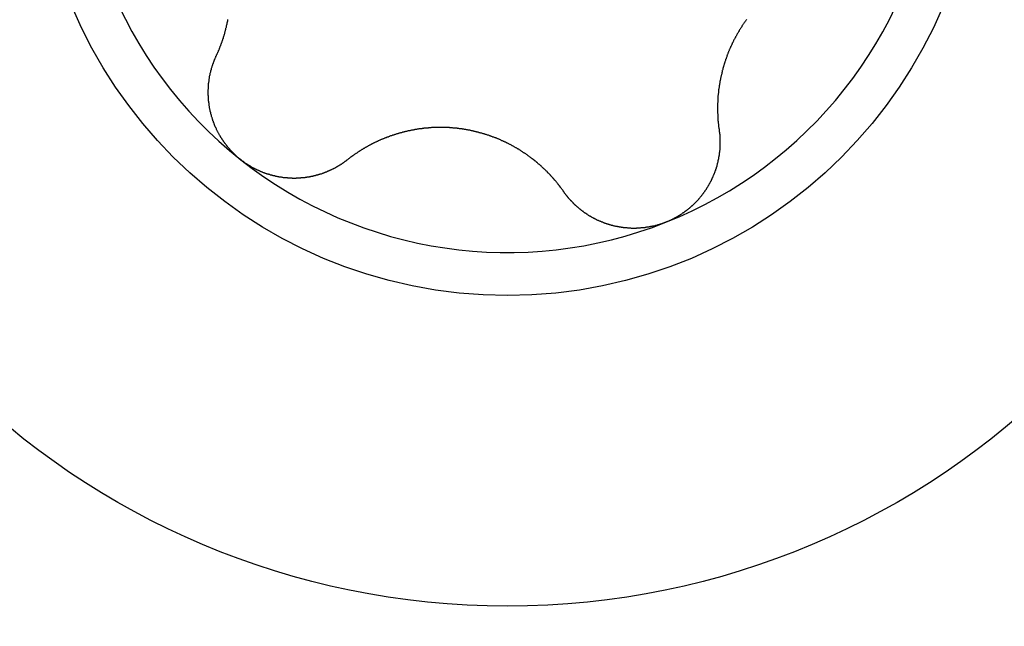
# Model space of a CAD drawing. Extents: x 1107 to 4046, y 937 to 3355.
# Tile 835 of 861: x 3015.56 to 3020.09, y 2394.52 to 2397.31. Entities that reach past the tile are written whole.
import ezdxf

# ---------------------------------------------------------------- set-up
doc = ezdxf.new("R2010")
doc.units = 0
doc.layers.add('KF_VIDA_L___C_LEFT', color=7, linetype='CONTINUOUS')

# ---------------------------------------------------------------- blocks, each defined once
blk = doc.blocks.new('KF_VIDA_L___C_LEFT')
at = {"layer": 'KF_VIDA_L___C_LEFT'}
for points in [[(127.161, 707.928, 0), (127.162, 707.931, 0), (127.163, 707.933, 0), (127.164, 707.935, 0), (127.165, 707.937, 0), (127.166, 707.939, 0), (127.167, 707.942, 0), (127.168, 707.944, 0), (127.169, 707.946, 0), (127.17, 707.948, 0), (127.171, 707.95, 0), (127.172, 707.953, 0), (127.173, 707.955, 0), (127.174, 707.957, 0), (127.175, 707.959, 0), (127.176, 707.962, 0), (127.177, 707.964, 0), (127.178, 707.966, 0), (127.178, 707.968, 0), (127.179, 707.97, 0), (127.18, 707.973, 0), (127.181, 707.975, 0), (127.182, 707.977, 0), (127.183, 707.979, 0), (127.184, 707.982, 0), (127.184, 707.984, 0), (127.185, 707.986, 0), (127.186, 707.989, 0), (127.187, 707.991, 0), (127.188, 707.993, 0), (127.188, 707.995, 0), (127.189, 707.998, 0), (127.19, 708, 0), (127.191, 708.002, 0), (127.191, 708.004, 0), (127.192, 708.007, 0), (127.193, 708.009, 0), (127.194, 708.011, 0), (127.194, 708.013, 0), (127.195, 708.016, 0), (127.196, 708.018, 0), (127.196, 708.02, 0), (127.197, 708.023, 0), (127.198, 708.025, 0), (127.199, 708.027, 0), (127.199, 708.029, 0), (127.2, 708.032, 0), (127.2, 708.034, 0), (127.201, 708.036, 0), (127.202, 708.039, 0), (127.202, 708.041, 0), (127.203, 708.043, 0), (127.204, 708.045, 0), (127.204, 708.048, 0), (127.205, 708.05, 0), (127.205, 708.052, 0), (127.206, 708.055, 0), (127.206, 708.057, 0), (127.207, 708.059, 0), (127.208, 708.061, 0), (127.208, 708.064, 0), (127.209, 708.066, 0), (127.209, 708.068, 0), (127.21, 708.071, 0), (127.21, 708.073, 0), (127.211, 708.075, 0), (127.211, 708.077, 0), (127.212, 708.08, 0), (127.212, 708.082, 0), (127.213, 708.084, 0), (127.213, 708.087, 0), (127.214, 708.089, 0), (127.214, 708.091, 0), (127.214, 708.094, 0), (127.215, 708.096, 0)], [(129.599, 708.096, 0), (129.598, 708.093, 0), (129.596, 708.091, 0), (129.595, 708.089, 0), (129.593, 708.087, 0), (129.592, 708.085, 0), (129.59, 708.083, 0), (129.589, 708.081, 0), (129.587, 708.079, 0), (129.586, 708.076, 0), (129.584, 708.074, 0), (129.583, 708.072, 0), (129.581, 708.07, 0), (129.58, 708.068, 0), (129.578, 708.066, 0), (129.577, 708.063, 0), (129.576, 708.061, 0), (129.574, 708.059, 0), (129.573, 708.057, 0), (129.571, 708.054, 0), (129.57, 708.052, 0), (129.569, 708.05, 0), (129.567, 708.048, 0), (129.566, 708.045, 0), (129.565, 708.043, 0), (129.563, 708.041, 0), (129.562, 708.039, 0), (129.561, 708.036, 0), (129.559, 708.034, 0), (129.558, 708.032, 0), (129.557, 708.03, 0), (129.555, 708.027, 0), (129.554, 708.025, 0), (129.553, 708.023, 0), (129.551, 708.02, 0), (129.55, 708.018, 0), (129.549, 708.016, 0), (129.548, 708.013, 0), (129.546, 708.011, 0), (129.545, 708.009, 0), (129.544, 708.006, 0), (129.543, 708.004, 0), (129.541, 708.002, 0), (129.54, 707.999, 0), (129.539, 707.997, 0), (129.538, 707.994, 0), (129.537, 707.992, 0), (129.536, 707.99, 0), (129.534, 707.987, 0), (129.533, 707.985, 0), (129.532, 707.982, 0), (129.531, 707.98, 0), (129.53, 707.978, 0), (129.529, 707.975, 0), (129.528, 707.973, 0), (129.526, 707.97, 0), (129.525, 707.968, 0), (129.524, 707.966, 0), (129.523, 707.963, 0), (129.522, 707.961, 0), (129.521, 707.958, 0), (129.52, 707.956, 0), (129.519, 707.953, 0), (129.518, 707.951, 0), (129.517, 707.949, 0), (129.516, 707.946, 0), (129.515, 707.944, 0), (129.514, 707.941, 0), (129.513, 707.939, 0), (129.512, 707.936, 0), (129.511, 707.934, 0), (129.51, 707.931, 0), (129.509, 707.929, 0), (129.509, 707.926, 0), (129.508, 707.924, 0), (129.507, 707.921, 0), (129.506, 707.919, 0), (129.505, 707.916, 0), (129.504, 707.914, 0), (129.503, 707.912, 0), (129.502, 707.909, 0), (129.502, 707.907, 0), (129.501, 707.904, 0), (129.5, 707.902, 0), (129.499, 707.899, 0), (129.498, 707.897, 0), (129.498, 707.894, 0), (129.497, 707.892, 0), (129.496, 707.889, 0), (129.495, 707.887, 0), (129.495, 707.884, 0), (129.494, 707.882, 0), (129.493, 707.879, 0), (129.492, 707.877, 0), (129.492, 707.874, 0), (129.491, 707.872, 0), (129.49, 707.869, 0), (129.49, 707.867, 0), (129.489, 707.864, 0), (129.488, 707.862, 0), (129.488, 707.859, 0), (129.487, 707.857, 0), (129.487, 707.854, 0), (129.486, 707.852, 0), (129.485, 707.849, 0), (129.485, 707.847, 0), (129.484, 707.844, 0), (129.484, 707.842, 0), (129.483, 707.839, 0), (129.482, 707.837, 0), (129.482, 707.835, 0), (129.481, 707.832, 0), (129.481, 707.83, 0), (129.48, 707.827, 0), (129.48, 707.825, 0), (129.479, 707.822, 0), (129.479, 707.82, 0), (129.478, 707.817, 0), (129.478, 707.815, 0), (129.477, 707.812, 0), (129.477, 707.81, 0), (129.477, 707.807, 0), (129.476, 707.805, 0), (129.476, 707.803, 0), (129.475, 707.8, 0), (129.475, 707.798, 0), (129.475, 707.795, 0), (129.474, 707.793, 0), (129.474, 707.79, 0), (129.473, 707.788, 0), (129.473, 707.786, 0), (129.473, 707.783, 0), (129.472, 707.781, 0), (129.472, 707.778, 0), (129.472, 707.776, 0), (129.471, 707.774, 0), (129.471, 707.771, 0), (129.471, 707.769, 0), (129.471, 707.766, 0), (129.47, 707.764, 0), (129.47, 707.762, 0), (129.47, 707.759, 0), (129.47, 707.757, 0), (129.469, 707.755, 0), (129.469, 707.752, 0), (129.469, 707.75, 0), (129.469, 707.748, 0), (129.468, 707.745, 0), (129.468, 707.743, 0), (129.468, 707.741, 0), (129.468, 707.738, 0), (129.468, 707.736, 0), (129.468, 707.734, 0), (129.467, 707.731, 0), (129.467, 707.729, 0), (129.467, 707.727, 0), (129.467, 707.724, 0), (129.467, 707.722, 0), (129.467, 707.72, 0), (129.467, 707.717, 0), (129.467, 707.715, 0), (129.466, 707.712, 0), (129.466, 707.71, 0), (129.466, 707.708, 0), (129.466, 707.705, 0), (129.466, 707.703, 0), (129.466, 707.701, 0), (129.466, 707.698, 0), (129.466, 707.696, 0), (129.466, 707.693, 0), (129.466, 707.691, 0), (129.466, 707.689, 0), (129.466, 707.686, 0), (129.466, 707.684, 0), (129.466, 707.682, 0), (129.466, 707.679, 0), (129.466, 707.677, 0), (129.466, 707.674, 0), (129.466, 707.672, 0), (129.466, 707.67, 0), (129.466, 707.667, 0), (129.466, 707.665, 0), (129.467, 707.662, 0), (129.467, 707.66, 0), (129.467, 707.658, 0), (129.467, 707.655, 0), (129.467, 707.653, 0), (129.467, 707.65, 0), (129.467, 707.648, 0), (129.467, 707.646, 0), (129.468, 707.643, 0), (129.468, 707.641, 0), (129.468, 707.638, 0), (129.468, 707.636, 0), (129.468, 707.634, 0), (129.468, 707.631, 0), (129.469, 707.629, 0), (129.469, 707.626, 0), (129.469, 707.624, 0), (129.469, 707.622, 0), (129.469, 707.619, 0), (129.47, 707.617, 0), (129.47, 707.615, 0), (129.47, 707.612, 0), (129.47, 707.61, 0), (129.471, 707.607, 0), (129.471, 707.605, 0), (129.471, 707.603, 0), (129.472, 707.6, 0), (129.472, 707.598, 0), (129.472, 707.595, 0), (129.473, 707.593, 0), (129.473, 707.591, 0), (129.473, 707.588, 0)], [(127.274, 707.452, 0), (127.272, 707.453, 0), (127.271, 707.454, 0), (127.269, 707.456, 0), (127.267, 707.457, 0), (127.266, 707.458, 0), (127.264, 707.46, 0), (127.263, 707.461, 0), (127.261, 707.462, 0), (127.259, 707.464, 0), (127.258, 707.465, 0), (127.256, 707.467, 0), (127.255, 707.468, 0), (127.253, 707.469, 0), (127.251, 707.471, 0), (127.25, 707.472, 0), (127.248, 707.474, 0), (127.247, 707.475, 0), (127.245, 707.477, 0), (127.244, 707.478, 0), (127.242, 707.48, 0), (127.241, 707.481, 0), (127.239, 707.483, 0), (127.238, 707.484, 0), (127.236, 707.486, 0), (127.235, 707.487, 0), (127.233, 707.489, 0), (127.232, 707.491, 0), (127.23, 707.492, 0), (127.229, 707.494, 0), (127.227, 707.495, 0), (127.226, 707.497, 0), (127.224, 707.498, 0), (127.223, 707.5, 0), (127.222, 707.502, 0), (127.22, 707.503, 0), (127.219, 707.505, 0), (127.217, 707.507, 0), (127.216, 707.508, 0), (127.215, 707.51, 0), (127.213, 707.512, 0), (127.212, 707.513, 0), (127.211, 707.515, 0), (127.209, 707.517, 0), (127.208, 707.518, 0), (127.207, 707.52, 0), (127.205, 707.522, 0), (127.204, 707.524, 0), (127.203, 707.525, 0), (127.201, 707.527, 0), (127.2, 707.529, 0), (127.199, 707.53, 0), (127.198, 707.532, 0), (127.196, 707.534, 0), (127.195, 707.536, 0), (127.194, 707.538, 0), (127.193, 707.539, 0), (127.191, 707.541, 0), (127.19, 707.543, 0), (127.189, 707.545, 0), (127.188, 707.547, 0), (127.187, 707.548, 0), (127.185, 707.55, 0), (127.184, 707.552, 0), (127.183, 707.554, 0), (127.182, 707.556, 0), (127.181, 707.558, 0), (127.18, 707.559, 0), (127.179, 707.561, 0), (127.178, 707.563, 0), (127.176, 707.565, 0), (127.175, 707.567, 0), (127.174, 707.569, 0), (127.173, 707.571, 0), (127.172, 707.573, 0), (127.171, 707.574, 0), (127.17, 707.576, 0), (127.169, 707.578, 0), (127.168, 707.58, 0), (127.167, 707.582, 0), (127.166, 707.584, 0), (127.165, 707.586, 0), (127.164, 707.588, 0), (127.163, 707.59, 0), (127.162, 707.592, 0), (127.162, 707.594, 0), (127.161, 707.596, 0), (127.16, 707.598, 0), (127.159, 707.6, 0), (127.158, 707.602, 0), (127.157, 707.603, 0), (127.156, 707.605, 0), (127.155, 707.607, 0), (127.155, 707.609, 0), (127.154, 707.611, 0), (127.153, 707.613, 0), (127.152, 707.615, 0), (127.151, 707.617, 0), (127.151, 707.619, 0), (127.15, 707.621, 0), (127.149, 707.623, 0), (127.148, 707.625, 0), (127.148, 707.627, 0), (127.147, 707.629, 0), (127.146, 707.631, 0), (127.146, 707.633, 0), (127.145, 707.635, 0), (127.144, 707.637, 0), (127.144, 707.639, 0), (127.143, 707.642, 0), (127.142, 707.644, 0), (127.142, 707.646, 0), (127.141, 707.648, 0), (127.14, 707.65, 0), (127.14, 707.652, 0), (127.139, 707.654, 0), (127.139, 707.656, 0), (127.138, 707.658, 0), (127.138, 707.66, 0), (127.137, 707.662, 0), (127.137, 707.664, 0), (127.136, 707.666, 0), (127.136, 707.668, 0), (127.135, 707.67, 0), (127.135, 707.672, 0), (127.134, 707.674, 0), (127.134, 707.676, 0), (127.133, 707.678, 0), (127.133, 707.68, 0), (127.132, 707.682, 0), (127.132, 707.684, 0), (127.132, 707.686, 0), (127.131, 707.688, 0), (127.131, 707.691, 0), (127.13, 707.693, 0), (127.13, 707.695, 0), (127.13, 707.697, 0), (127.129, 707.699, 0), (127.129, 707.701, 0), (127.129, 707.703, 0), (127.128, 707.705, 0), (127.128, 707.707, 0), (127.128, 707.709, 0), (127.128, 707.711, 0), (127.127, 707.713, 0), (127.127, 707.715, 0), (127.127, 707.717, 0), (127.127, 707.719, 0), (127.126, 707.721, 0), (127.126, 707.723, 0), (127.126, 707.725, 0), (127.126, 707.727, 0), (127.126, 707.729, 0), (127.125, 707.731, 0), (127.125, 707.733, 0), (127.125, 707.735, 0), (127.125, 707.737, 0), (127.125, 707.739, 0), (127.125, 707.741, 0), (127.125, 707.743, 0), (127.125, 707.745, 0), (127.124, 707.747, 0), (127.124, 707.749, 0), (127.124, 707.751, 0), (127.124, 707.753, 0), (127.124, 707.755, 0), (127.124, 707.757, 0), (127.124, 707.759, 0), (127.124, 707.761, 0), (127.124, 707.763, 0), (127.124, 707.765, 0), (127.124, 707.767, 0), (127.124, 707.769, 0), (127.124, 707.771, 0), (127.124, 707.773, 0), (127.124, 707.775, 0), (127.125, 707.777, 0), (127.125, 707.779, 0), (127.125, 707.781, 0), (127.125, 707.783, 0), (127.125, 707.785, 0), (127.125, 707.787, 0), (127.125, 707.789, 0), (127.125, 707.791, 0), (127.126, 707.793, 0), (127.126, 707.795, 0), (127.126, 707.797, 0), (127.126, 707.799, 0), (127.126, 707.801, 0), (127.126, 707.803, 0), (127.127, 707.805, 0), (127.127, 707.807, 0), (127.127, 707.809, 0), (127.127, 707.81, 0), (127.128, 707.812, 0), (127.128, 707.814, 0), (127.128, 707.816, 0), (127.128, 707.818, 0), (127.129, 707.82, 0), (127.129, 707.822, 0), (127.129, 707.824, 0), (127.13, 707.826, 0), (127.13, 707.828, 0), (127.13, 707.83, 0), (127.131, 707.832, 0), (127.131, 707.834, 0), (127.131, 707.836, 0), (127.132, 707.838, 0), (127.132, 707.84, 0), (127.133, 707.842, 0), (127.133, 707.844, 0), (127.133, 707.846, 0), (127.134, 707.848, 0), (127.134, 707.85, 0), (127.135, 707.852, 0), (127.135, 707.853, 0), (127.136, 707.855, 0), (127.136, 707.857, 0), (127.137, 707.859, 0), (127.137, 707.861, 0), (127.138, 707.863, 0), (127.138, 707.865, 0), (127.139, 707.867, 0), (127.139, 707.869, 0), (127.14, 707.871, 0), (127.14, 707.873, 0), (127.141, 707.875, 0), (127.141, 707.876, 0), (127.142, 707.878, 0), (127.143, 707.88, 0), (127.143, 707.882, 0), (127.144, 707.884, 0), (127.144, 707.886, 0), (127.145, 707.888, 0), (127.146, 707.89, 0), (127.146, 707.892, 0), (127.147, 707.894, 0), (127.148, 707.895, 0), (127.148, 707.897, 0), (127.149, 707.899, 0), (127.15, 707.901, 0), (127.15, 707.903, 0), (127.151, 707.905, 0), (127.152, 707.907, 0), (127.153, 707.908, 0), (127.153, 707.91, 0), (127.154, 707.912, 0), (127.155, 707.914, 0), (127.156, 707.916, 0), (127.156, 707.918, 0), (127.157, 707.919, 0), (127.158, 707.921, 0), (127.159, 707.923, 0), (127.16, 707.925, 0), (127.16, 707.927, 0), (127.161, 707.928, 0)], [(128.759, 707.305, 0), (128.757, 707.307, 0), (128.756, 707.309, 0), (128.755, 707.311, 0), (128.753, 707.313, 0), (128.752, 707.315, 0), (128.75, 707.317, 0), (128.749, 707.319, 0), (128.747, 707.321, 0), (128.746, 707.322, 0), (128.745, 707.324, 0), (128.743, 707.326, 0), (128.742, 707.328, 0), (128.74, 707.33, 0), (128.739, 707.332, 0), (128.737, 707.334, 0), (128.736, 707.336, 0), (128.734, 707.338, 0), (128.733, 707.34, 0), (128.731, 707.341, 0), (128.73, 707.343, 0), (128.728, 707.345, 0), (128.727, 707.347, 0), (128.725, 707.349, 0), (128.724, 707.351, 0), (128.722, 707.353, 0), (128.721, 707.354, 0), (128.719, 707.356, 0), (128.717, 707.358, 0), (128.716, 707.36, 0), (128.714, 707.362, 0), (128.713, 707.364, 0), (128.711, 707.365, 0), (128.71, 707.367, 0), (128.708, 707.369, 0), (128.706, 707.371, 0), (128.705, 707.372, 0), (128.703, 707.374, 0), (128.702, 707.376, 0), (128.7, 707.378, 0), (128.698, 707.38, 0), (128.697, 707.381, 0), (128.695, 707.383, 0), (128.693, 707.385, 0), (128.692, 707.386, 0), (128.69, 707.388, 0), (128.688, 707.39, 0), (128.687, 707.392, 0), (128.685, 707.393, 0), (128.684, 707.395, 0), (128.682, 707.397, 0), (128.68, 707.398, 0), (128.678, 707.4, 0), (128.677, 707.402, 0), (128.675, 707.403, 0), (128.673, 707.405, 0), (128.672, 707.407, 0), (128.67, 707.408, 0), (128.668, 707.41, 0), (128.667, 707.411, 0), (128.665, 707.413, 0), (128.663, 707.415, 0), (128.661, 707.416, 0), (128.66, 707.418, 0), (128.658, 707.419, 0), (128.656, 707.421, 0), (128.655, 707.423, 0), (128.653, 707.424, 0), (128.651, 707.426, 0), (128.649, 707.427, 0), (128.648, 707.429, 0), (128.646, 707.43, 0), (128.644, 707.432, 0), (128.642, 707.433, 0), (128.64, 707.435, 0), (128.639, 707.437, 0), (128.637, 707.438, 0), (128.635, 707.44, 0), (128.633, 707.441, 0), (128.631, 707.443, 0), (128.629, 707.444, 0), (128.627, 707.446, 0), (128.625, 707.447, 0), (128.624, 707.449, 0), (128.622, 707.45, 0), (128.62, 707.452, 0), (128.618, 707.453, 0), (128.616, 707.455, 0), (128.614, 707.456, 0), (128.612, 707.458, 0), (128.61, 707.459, 0), (128.608, 707.461, 0), (128.606, 707.462, 0), (128.604, 707.464, 0), (128.602, 707.465, 0), (128.6, 707.467, 0), (128.598, 707.468, 0), (128.596, 707.47, 0), (128.594, 707.471, 0), (128.592, 707.473, 0), (128.59, 707.474, 0), (128.588, 707.475, 0), (128.586, 707.477, 0), (128.584, 707.478, 0), (128.582, 707.48, 0), (128.579, 707.481, 0), (128.577, 707.483, 0), (128.575, 707.484, 0), (128.573, 707.485, 0), (128.571, 707.487, 0), (128.569, 707.488, 0), (128.567, 707.49, 0), (128.565, 707.491, 0), (128.562, 707.492, 0), (128.56, 707.494, 0), (128.558, 707.495, 0), (128.556, 707.496, 0), (128.554, 707.498, 0), (128.551, 707.499, 0), (128.549, 707.501, 0), (128.547, 707.502, 0), (128.545, 707.503, 0), (128.543, 707.505, 0), (128.54, 707.506, 0), (128.538, 707.507, 0), (128.536, 707.508, 0), (128.534, 707.51, 0), (128.531, 707.511, 0), (128.529, 707.512, 0), (128.527, 707.514, 0), (128.524, 707.515, 0), (128.522, 707.516, 0), (128.52, 707.517, 0), (128.518, 707.519, 0), (128.515, 707.52, 0), (128.513, 707.521, 0), (128.511, 707.522, 0), (128.508, 707.523, 0), (128.506, 707.525, 0), (128.504, 707.526, 0), (128.501, 707.527, 0), (128.499, 707.528, 0), (128.497, 707.529, 0), (128.494, 707.53, 0), (128.492, 707.532, 0), (128.489, 707.533, 0), (128.487, 707.534, 0), (128.485, 707.535, 0), (128.482, 707.536, 0), (128.48, 707.537, 0), (128.477, 707.538, 0), (128.475, 707.539, 0), (128.473, 707.54, 0), (128.47, 707.542, 0), (128.468, 707.543, 0), (128.465, 707.544, 0), (128.463, 707.545, 0), (128.46, 707.546, 0), (128.458, 707.547, 0), (128.456, 707.548, 0), (128.453, 707.549, 0), (128.451, 707.55, 0), (128.448, 707.551, 0), (128.446, 707.552, 0), (128.443, 707.553, 0), (128.441, 707.554, 0), (128.438, 707.555, 0), (128.436, 707.556, 0), (128.433, 707.556, 0), (128.431, 707.557, 0), (128.428, 707.558, 0), (128.426, 707.559, 0), (128.423, 707.56, 0), (128.421, 707.561, 0), (128.418, 707.562, 0), (128.416, 707.563, 0), (128.413, 707.564, 0), (128.411, 707.564, 0), (128.408, 707.565, 0), (128.406, 707.566, 0), (128.403, 707.567, 0), (128.401, 707.568, 0), (128.398, 707.568, 0), (128.396, 707.569, 0), (128.393, 707.57, 0), (128.391, 707.571, 0), (128.388, 707.571, 0), (128.385, 707.572, 0), (128.383, 707.573, 0), (128.38, 707.574, 0), (128.378, 707.574, 0), (128.375, 707.575, 0), (128.373, 707.576, 0), (128.37, 707.576, 0), (128.368, 707.577, 0), (128.365, 707.578, 0), (128.363, 707.578, 0), (128.36, 707.579, 0), (128.358, 707.58, 0), (128.355, 707.58, 0), (128.352, 707.581, 0), (128.35, 707.582, 0), (128.347, 707.582, 0), (128.345, 707.583, 0), (128.342, 707.583, 0), (128.34, 707.584, 0), (128.337, 707.584, 0), (128.335, 707.585, 0), (128.332, 707.586, 0), (128.33, 707.586, 0), (128.327, 707.587, 0), (128.324, 707.587, 0), (128.322, 707.588, 0), (128.319, 707.588, 0), (128.317, 707.589, 0), (128.314, 707.589, 0), (128.312, 707.589, 0), (128.309, 707.59, 0), (128.307, 707.59, 0), (128.304, 707.591, 0), (128.302, 707.591, 0), (128.299, 707.592, 0), (128.297, 707.592, 0), (128.294, 707.592, 0), (128.292, 707.593, 0), (128.289, 707.593, 0), (128.287, 707.593, 0), (128.284, 707.594, 0), (128.282, 707.594, 0), (128.279, 707.594, 0), (128.276, 707.595, 0), (128.274, 707.595, 0), (128.271, 707.595, 0), (128.269, 707.596, 0), (128.266, 707.596, 0), (128.264, 707.596, 0), (128.261, 707.596, 0), (128.259, 707.597, 0), (128.256, 707.597, 0), (128.253, 707.597, 0), (128.251, 707.597, 0), (128.248, 707.598, 0), (128.246, 707.598, 0), (128.243, 707.598, 0), (128.24, 707.598, 0), (128.238, 707.598, 0), (128.235, 707.598, 0), (128.233, 707.599, 0), (128.23, 707.599, 0), (128.227, 707.599, 0), (128.225, 707.599, 0), (128.222, 707.599, 0), (128.219, 707.599, 0), (128.217, 707.599, 0), (128.214, 707.599, 0), (128.212, 707.6, 0), (128.209, 707.6, 0), (128.206, 707.6, 0), (128.204, 707.6, 0), (128.201, 707.6, 0), (128.198, 707.6, 0), (128.196, 707.6, 0), (128.193, 707.6, 0), (128.19, 707.6, 0), (128.188, 707.6, 0), (128.185, 707.6, 0), (128.183, 707.6, 0), (128.18, 707.6, 0), (128.177, 707.6, 0), (128.175, 707.6, 0), (128.172, 707.599, 0), (128.169, 707.599, 0), (128.167, 707.599, 0), (128.164, 707.599, 0), (128.161, 707.599, 0), (128.159, 707.599, 0), (128.156, 707.599, 0), (128.153, 707.599, 0), (128.151, 707.599, 0), (128.148, 707.598, 0), (128.145, 707.598, 0), (128.143, 707.598, 0), (128.14, 707.598, 0), (128.137, 707.598, 0), (128.135, 707.597, 0), (128.132, 707.597, 0), (128.13, 707.597, 0), (128.127, 707.597, 0), (128.124, 707.597, 0), (128.122, 707.596, 0), (128.119, 707.596, 0), (128.116, 707.596, 0), (128.114, 707.595, 0), (128.111, 707.595, 0), (128.108, 707.595, 0), (128.106, 707.594, 0), (128.103, 707.594, 0), (128.101, 707.594, 0), (128.098, 707.593, 0), (128.095, 707.593, 0), (128.093, 707.593, 0), (128.09, 707.592, 0), (128.087, 707.592, 0), (128.085, 707.592, 0), (128.082, 707.591, 0), (128.08, 707.591, 0), (128.077, 707.59, 0), (128.074, 707.59, 0), (128.072, 707.589, 0), (128.069, 707.589, 0), (128.067, 707.588, 0), (128.064, 707.588, 0), (128.062, 707.587, 0), (128.059, 707.587, 0), (128.056, 707.586, 0), (128.054, 707.586, 0), (128.051, 707.585, 0), (128.049, 707.585, 0), (128.046, 707.584, 0), (128.044, 707.584, 0), (128.041, 707.583, 0), (128.039, 707.583, 0), (128.036, 707.582, 0), (128.034, 707.581, 0), (128.031, 707.581, 0), (128.028, 707.58, 0), (128.026, 707.58, 0), (128.023, 707.579, 0), (128.021, 707.578, 0), (128.018, 707.578, 0), (128.016, 707.577, 0), (128.013, 707.576, 0), (128.011, 707.576, 0), (128.009, 707.575, 0), (128.006, 707.574, 0), (128.004, 707.574, 0), (128.001, 707.573, 0), (127.999, 707.572, 0), (127.996, 707.571, 0), (127.994, 707.571, 0), (127.991, 707.57, 0), (127.989, 707.569, 0), (127.986, 707.568, 0), (127.984, 707.568, 0), (127.982, 707.567, 0), (127.979, 707.566, 0), (127.977, 707.565, 0), (127.974, 707.565, 0), (127.972, 707.564, 0), (127.97, 707.563, 0), (127.967, 707.562, 0), (127.965, 707.561, 0), (127.963, 707.561, 0), (127.96, 707.56, 0), (127.958, 707.559, 0), (127.956, 707.558, 0), (127.953, 707.557, 0), (127.951, 707.556, 0), (127.949, 707.555, 0), (127.946, 707.555, 0), (127.944, 707.554, 0), (127.942, 707.553, 0), (127.939, 707.552, 0), (127.937, 707.551, 0), (127.935, 707.55, 0), (127.933, 707.549, 0), (127.93, 707.548, 0), (127.928, 707.547, 0), (127.926, 707.546, 0), (127.924, 707.546, 0), (127.921, 707.545, 0), (127.919, 707.544, 0), (127.917, 707.543, 0), (127.915, 707.542, 0), (127.913, 707.541, 0), (127.91, 707.54, 0), (127.908, 707.539, 0), (127.906, 707.538, 0), (127.904, 707.537, 0), (127.902, 707.536, 0), (127.9, 707.535, 0), (127.898, 707.534, 0), (127.895, 707.533, 0), (127.893, 707.532, 0), (127.891, 707.531, 0), (127.889, 707.53, 0), (127.887, 707.529, 0), (127.885, 707.528, 0), (127.883, 707.527, 0), (127.881, 707.526, 0), (127.879, 707.525, 0), (127.877, 707.524, 0), (127.874, 707.522, 0), (127.872, 707.521, 0), (127.87, 707.52, 0), (127.868, 707.519, 0), (127.866, 707.518, 0), (127.864, 707.517, 0), (127.862, 707.516, 0), (127.86, 707.515, 0), (127.858, 707.514, 0), (127.856, 707.512, 0), (127.854, 707.511, 0), (127.852, 707.51, 0), (127.849, 707.509, 0), (127.847, 707.508, 0), (127.845, 707.507, 0), (127.843, 707.505, 0), (127.841, 707.504, 0), (127.839, 707.503, 0), (127.837, 707.502, 0), (127.835, 707.5, 0), (127.833, 707.499, 0), (127.831, 707.498, 0), (127.829, 707.497, 0), (127.827, 707.495, 0), (127.825, 707.494, 0), (127.823, 707.493, 0), (127.821, 707.492, 0), (127.819, 707.49, 0), (127.817, 707.489, 0), (127.815, 707.488, 0), (127.813, 707.486, 0), (127.811, 707.485, 0), (127.809, 707.484, 0), (127.807, 707.482, 0), (127.805, 707.481, 0), (127.803, 707.48, 0), (127.801, 707.478, 0), (127.799, 707.477, 0), (127.797, 707.476, 0), (127.795, 707.474, 0), (127.793, 707.473, 0), (127.791, 707.471, 0), (127.789, 707.47, 0), (127.787, 707.469, 0), (127.785, 707.467, 0), (127.783, 707.466, 0), (127.781, 707.464, 0), (127.779, 707.463, 0), (127.777, 707.462, 0), (127.775, 707.46, 0), (127.774, 707.459, 0), (127.772, 707.457, 0), (127.77, 707.456, 0), (127.768, 707.454, 0), (127.766, 707.453, 0), (127.764, 707.451, 0)], [(129.473, 707.588, 0), (129.474, 707.586, 0), (129.474, 707.584, 0), (129.474, 707.582, 0), (129.474, 707.58, 0), (129.475, 707.578, 0), (129.475, 707.576, 0), (129.475, 707.574, 0), (129.475, 707.572, 0), (129.475, 707.57, 0), (129.476, 707.569, 0), (129.476, 707.567, 0), (129.476, 707.565, 0), (129.476, 707.563, 0), (129.476, 707.561, 0), (129.476, 707.559, 0), (129.477, 707.557, 0), (129.477, 707.555, 0), (129.477, 707.553, 0), (129.477, 707.551, 0), (129.477, 707.549, 0), (129.477, 707.547, 0), (129.477, 707.545, 0), (129.477, 707.543, 0), (129.477, 707.541, 0), (129.477, 707.539, 0), (129.477, 707.537, 0), (129.477, 707.535, 0), (129.477, 707.533, 0), (129.477, 707.531, 0), (129.477, 707.529, 0), (129.477, 707.527, 0), (129.477, 707.525, 0), (129.477, 707.523, 0), (129.477, 707.521, 0), (129.477, 707.519, 0), (129.477, 707.517, 0), (129.477, 707.515, 0), (129.477, 707.513, 0), (129.477, 707.511, 0), (129.477, 707.509, 0), (129.477, 707.507, 0), (129.476, 707.505, 0), (129.476, 707.503, 0), (129.476, 707.501, 0), (129.476, 707.499, 0), (129.476, 707.497, 0), (129.476, 707.495, 0), (129.475, 707.493, 0), (129.475, 707.491, 0), (129.475, 707.489, 0), (129.475, 707.487, 0), (129.475, 707.485, 0), (129.474, 707.483, 0), (129.474, 707.481, 0), (129.474, 707.479, 0), (129.474, 707.477, 0), (129.473, 707.475, 0), (129.473, 707.473, 0), (129.473, 707.471, 0), (129.472, 707.469, 0), (129.472, 707.467, 0), (129.472, 707.465, 0), (129.471, 707.464, 0), (129.471, 707.462, 0), (129.471, 707.46, 0), (129.47, 707.458, 0), (129.47, 707.456, 0), (129.47, 707.454, 0), (129.469, 707.452, 0), (129.469, 707.45, 0), (129.468, 707.448, 0), (129.468, 707.446, 0), (129.468, 707.444, 0), (129.467, 707.442, 0), (129.467, 707.44, 0), (129.466, 707.438, 0), (129.466, 707.436, 0), (129.465, 707.435, 0), (129.465, 707.433, 0), (129.464, 707.431, 0), (129.464, 707.429, 0), (129.463, 707.427, 0), (129.463, 707.425, 0), (129.462, 707.423, 0), (129.462, 707.421, 0), (129.461, 707.419, 0), (129.461, 707.417, 0), (129.46, 707.416, 0), (129.459, 707.414, 0), (129.459, 707.412, 0), (129.458, 707.41, 0), (129.458, 707.408, 0), (129.457, 707.406, 0), (129.456, 707.404, 0), (129.456, 707.402, 0), (129.455, 707.4, 0), (129.454, 707.399, 0), (129.454, 707.397, 0), (129.453, 707.395, 0), (129.452, 707.393, 0), (129.452, 707.391, 0), (129.451, 707.389, 0), (129.45, 707.387, 0), (129.449, 707.385, 0), (129.449, 707.383, 0), (129.448, 707.382, 0), (129.447, 707.38, 0), (129.446, 707.378, 0), (129.445, 707.376, 0), (129.445, 707.374, 0), (129.444, 707.372, 0), (129.443, 707.37, 0), (129.442, 707.368, 0), (129.441, 707.367, 0), (129.44, 707.365, 0), (129.44, 707.363, 0), (129.439, 707.361, 0), (129.438, 707.359, 0), (129.437, 707.357, 0), (129.436, 707.355, 0), (129.435, 707.353, 0), (129.434, 707.352, 0), (129.433, 707.35, 0), (129.432, 707.348, 0), (129.431, 707.346, 0), (129.43, 707.344, 0), (129.429, 707.342, 0), (129.428, 707.341, 0), (129.427, 707.339, 0), (129.426, 707.337, 0), (129.425, 707.335, 0), (129.424, 707.333, 0), (129.423, 707.331, 0), (129.422, 707.33, 0), (129.421, 707.328, 0), (129.42, 707.326, 0), (129.419, 707.324, 0), (129.418, 707.322, 0), (129.416, 707.321, 0), (129.415, 707.319, 0), (129.414, 707.317, 0), (129.413, 707.315, 0), (129.412, 707.313, 0), (129.411, 707.312, 0), (129.409, 707.31, 0), (129.408, 707.308, 0), (129.407, 707.306, 0), (129.406, 707.305, 0), (129.405, 707.303, 0), (129.403, 707.301, 0), (129.402, 707.299, 0), (129.401, 707.298, 0), (129.4, 707.296, 0), (129.398, 707.294, 0), (129.397, 707.293, 0), (129.396, 707.291, 0), (129.394, 707.289, 0), (129.393, 707.287, 0), (129.392, 707.286, 0), (129.391, 707.284, 0), (129.389, 707.282, 0), (129.388, 707.281, 0), (129.386, 707.279, 0), (129.385, 707.277, 0), (129.384, 707.276, 0), (129.382, 707.274, 0), (129.381, 707.273, 0), (129.379, 707.271, 0), (129.378, 707.269, 0), (129.377, 707.268, 0), (129.375, 707.266, 0), (129.374, 707.265, 0), (129.372, 707.263, 0), (129.371, 707.261, 0), (129.369, 707.26, 0), (129.368, 707.258, 0), (129.366, 707.257, 0), (129.365, 707.255, 0), (129.363, 707.254, 0), (129.362, 707.252, 0), (129.36, 707.251, 0), (129.359, 707.249, 0), (129.357, 707.248, 0), (129.356, 707.246, 0), (129.354, 707.245, 0), (129.352, 707.243, 0), (129.351, 707.242, 0), (129.349, 707.24, 0), (129.348, 707.239, 0), (129.346, 707.237, 0), (129.344, 707.236, 0), (129.343, 707.234, 0), (129.341, 707.233, 0), (129.34, 707.232, 0), (129.338, 707.23, 0), (129.336, 707.229, 0), (129.335, 707.227, 0), (129.333, 707.226, 0), (129.331, 707.225, 0), (129.33, 707.223, 0), (129.328, 707.222, 0), (129.326, 707.221, 0), (129.324, 707.219, 0), (129.323, 707.218, 0), (129.321, 707.217, 0), (129.319, 707.215, 0), (129.318, 707.214, 0), (129.316, 707.213, 0), (129.314, 707.212, 0), (129.312, 707.21, 0), (129.311, 707.209, 0), (129.309, 707.208, 0), (129.307, 707.207, 0), (129.305, 707.205, 0), (129.303, 707.204, 0), (129.302, 707.203, 0), (129.3, 707.202, 0), (129.298, 707.2, 0), (129.296, 707.199, 0), (129.294, 707.198, 0), (129.293, 707.197, 0), (129.291, 707.196, 0), (129.289, 707.195, 0), (129.287, 707.194, 0), (129.285, 707.192, 0), (129.283, 707.191, 0), (129.282, 707.19, 0), (129.28, 707.189, 0), (129.278, 707.188, 0), (129.276, 707.187, 0), (129.274, 707.186, 0), (129.272, 707.185, 0), (129.27, 707.184, 0), (129.268, 707.183, 0), (129.267, 707.182, 0), (129.265, 707.181, 0), (129.263, 707.18, 0), (129.261, 707.179, 0), (129.259, 707.178, 0), (129.257, 707.177, 0), (129.255, 707.176, 0), (129.253, 707.175, 0), (129.251, 707.174, 0), (129.249, 707.173, 0), (129.247, 707.172, 0), (129.246, 707.172, 0), (129.244, 707.171, 0), (129.242, 707.17, 0), (129.24, 707.169, 0), (129.238, 707.168, 0), (129.236, 707.167, 0), (129.234, 707.166, 0), (129.232, 707.166, 0), (129.23, 707.165, 0), (129.228, 707.164, 0)], [(127.764, 707.451, 0), (127.762, 707.45, 0), (127.761, 707.449, 0), (127.759, 707.448, 0), (127.758, 707.446, 0), (127.756, 707.445, 0), (127.755, 707.444, 0), (127.753, 707.443, 0), (127.751, 707.442, 0), (127.75, 707.441, 0), (127.748, 707.439, 0), (127.746, 707.438, 0), (127.745, 707.437, 0), (127.743, 707.436, 0), (127.742, 707.435, 0), (127.74, 707.434, 0), (127.738, 707.433, 0), (127.737, 707.432, 0), (127.735, 707.43, 0), (127.733, 707.429, 0), (127.732, 707.428, 0), (127.73, 707.427, 0), (127.728, 707.426, 0), (127.727, 707.425, 0), (127.725, 707.424, 0), (127.723, 707.423, 0), (127.721, 707.422, 0), (127.72, 707.421, 0), (127.718, 707.42, 0), (127.716, 707.419, 0), (127.715, 707.418, 0), (127.713, 707.417, 0), (127.711, 707.416, 0), (127.709, 707.415, 0), (127.708, 707.414, 0), (127.706, 707.413, 0), (127.704, 707.412, 0), (127.702, 707.411, 0), (127.701, 707.41, 0), (127.699, 707.41, 0), (127.697, 707.409, 0), (127.695, 707.408, 0), (127.693, 707.407, 0), (127.692, 707.406, 0), (127.69, 707.405, 0), (127.688, 707.404, 0), (127.686, 707.403, 0), (127.684, 707.403, 0), (127.683, 707.402, 0), (127.681, 707.401, 0), (127.679, 707.4, 0), (127.677, 707.399, 0), (127.675, 707.399, 0), (127.674, 707.398, 0), (127.672, 707.397, 0), (127.67, 707.396, 0), (127.668, 707.395, 0), (127.666, 707.395, 0), (127.664, 707.394, 0), (127.663, 707.393, 0), (127.661, 707.393, 0), (127.659, 707.392, 0), (127.657, 707.391, 0), (127.655, 707.39, 0), (127.653, 707.39, 0), (127.651, 707.389, 0), (127.65, 707.388, 0), (127.648, 707.388, 0), (127.646, 707.387, 0), (127.644, 707.386, 0), (127.642, 707.386, 0), (127.64, 707.385, 0), (127.638, 707.385, 0), (127.636, 707.384, 0), (127.635, 707.383, 0), (127.633, 707.383, 0), (127.631, 707.382, 0), (127.629, 707.382, 0), (127.627, 707.381, 0), (127.625, 707.381, 0), (127.623, 707.38, 0), (127.621, 707.38, 0), (127.619, 707.379, 0), (127.617, 707.379, 0), (127.616, 707.378, 0), (127.614, 707.378, 0), (127.612, 707.377, 0), (127.61, 707.377, 0), (127.608, 707.376, 0), (127.606, 707.376, 0), (127.604, 707.375, 0), (127.602, 707.375, 0), (127.6, 707.375, 0), (127.598, 707.374, 0), (127.596, 707.374, 0), (127.594, 707.373, 0), (127.592, 707.373, 0), (127.59, 707.373, 0), (127.588, 707.372, 0), (127.586, 707.372, 0), (127.584, 707.372, 0), (127.582, 707.371, 0), (127.58, 707.371, 0), (127.578, 707.371, 0), (127.576, 707.37, 0), (127.574, 707.37, 0), (127.572, 707.37, 0), (127.57, 707.37, 0), (127.568, 707.369, 0), (127.566, 707.369, 0), (127.564, 707.369, 0), (127.562, 707.369, 0), (127.56, 707.368, 0), (127.558, 707.368, 0), (127.556, 707.368, 0), (127.554, 707.368, 0), (127.552, 707.368, 0), (127.55, 707.368, 0), (127.548, 707.367, 0), (127.546, 707.367, 0), (127.544, 707.367, 0), (127.542, 707.367, 0), (127.539, 707.367, 0), (127.537, 707.367, 0), (127.535, 707.367, 0), (127.533, 707.367, 0), (127.531, 707.367, 0), (127.529, 707.367, 0), (127.527, 707.366, 0), (127.525, 707.366, 0), (127.523, 707.366, 0), (127.521, 707.366, 0), (127.519, 707.366, 0), (127.516, 707.366, 0), (127.514, 707.366, 0), (127.512, 707.366, 0), (127.51, 707.367, 0), (127.508, 707.367, 0), (127.506, 707.367, 0), (127.504, 707.367, 0), (127.502, 707.367, 0), (127.5, 707.367, 0), (127.497, 707.367, 0), (127.495, 707.367, 0), (127.493, 707.367, 0), (127.491, 707.367, 0), (127.489, 707.368, 0), (127.487, 707.368, 0), (127.485, 707.368, 0), (127.483, 707.368, 0), (127.48, 707.368, 0), (127.478, 707.368, 0), (127.476, 707.369, 0), (127.474, 707.369, 0), (127.472, 707.369, 0), (127.47, 707.369, 0), (127.468, 707.37, 0), (127.466, 707.37, 0), (127.464, 707.37, 0), (127.461, 707.371, 0), (127.459, 707.371, 0), (127.457, 707.371, 0), (127.455, 707.372, 0), (127.453, 707.372, 0), (127.451, 707.372, 0), (127.449, 707.373, 0), (127.447, 707.373, 0), (127.444, 707.373, 0), (127.442, 707.374, 0), (127.44, 707.374, 0), (127.438, 707.375, 0), (127.436, 707.375, 0), (127.434, 707.376, 0), (127.432, 707.376, 0), (127.43, 707.377, 0), (127.428, 707.377, 0), (127.426, 707.378, 0), (127.423, 707.378, 0), (127.421, 707.379, 0), (127.419, 707.379, 0), (127.417, 707.38, 0), (127.415, 707.38, 0), (127.413, 707.381, 0), (127.411, 707.381, 0), (127.409, 707.382, 0), (127.407, 707.383, 0), (127.405, 707.383, 0), (127.403, 707.384, 0), (127.401, 707.385, 0), (127.399, 707.385, 0), (127.396, 707.386, 0), (127.394, 707.387, 0), (127.392, 707.387, 0), (127.39, 707.388, 0), (127.388, 707.389, 0), (127.386, 707.389, 0), (127.384, 707.39, 0), (127.382, 707.391, 0), (127.38, 707.392, 0), (127.378, 707.392, 0), (127.376, 707.393, 0), (127.374, 707.394, 0), (127.372, 707.395, 0), (127.37, 707.396, 0), (127.368, 707.396, 0), (127.366, 707.397, 0), (127.364, 707.398, 0), (127.362, 707.399, 0), (127.36, 707.4, 0), (127.358, 707.401, 0), (127.356, 707.402, 0), (127.354, 707.403, 0), (127.352, 707.403, 0), (127.35, 707.404, 0), (127.348, 707.405, 0), (127.346, 707.406, 0), (127.344, 707.407, 0), (127.343, 707.408, 0), (127.341, 707.409, 0), (127.339, 707.41, 0), (127.337, 707.411, 0), (127.335, 707.412, 0), (127.333, 707.413, 0), (127.331, 707.414, 0), (127.329, 707.415, 0), (127.327, 707.416, 0), (127.325, 707.417, 0), (127.324, 707.418, 0), (127.322, 707.419, 0), (127.32, 707.42, 0), (127.318, 707.422, 0), (127.316, 707.423, 0), (127.314, 707.424, 0), (127.312, 707.425, 0), (127.311, 707.426, 0), (127.309, 707.427, 0), (127.307, 707.428, 0), (127.305, 707.429, 0), (127.303, 707.431, 0), (127.302, 707.432, 0), (127.3, 707.433, 0), (127.298, 707.434, 0), (127.296, 707.435, 0), (127.294, 707.436, 0), (127.293, 707.438, 0), (127.291, 707.439, 0), (127.289, 707.44, 0), (127.288, 707.441, 0), (127.286, 707.443, 0), (127.284, 707.444, 0), (127.282, 707.445, 0), (127.281, 707.446, 0), (127.279, 707.448, 0), (127.277, 707.449, 0), (127.276, 707.45, 0), (127.274, 707.452, 0)], [(129.228, 707.164, 0), (129.226, 707.163, 0), (129.224, 707.163, 0), (129.222, 707.162, 0), (129.22, 707.161, 0), (129.218, 707.16, 0), (129.216, 707.16, 0), (129.214, 707.159, 0), (129.212, 707.158, 0), (129.21, 707.157, 0), (129.208, 707.157, 0), (129.206, 707.156, 0), (129.204, 707.155, 0), (129.202, 707.155, 0), (129.2, 707.154, 0), (129.198, 707.154, 0), (129.196, 707.153, 0), (129.194, 707.152, 0), (129.192, 707.152, 0), (129.19, 707.151, 0), (129.188, 707.151, 0), (129.186, 707.15, 0), (129.184, 707.15, 0), (129.181, 707.149, 0), (129.179, 707.148, 0), (129.177, 707.148, 0), (129.175, 707.147, 0), (129.173, 707.147, 0), (129.171, 707.146, 0), (129.169, 707.146, 0), (129.167, 707.146, 0), (129.165, 707.145, 0), (129.163, 707.145, 0), (129.16, 707.144, 0), (129.158, 707.144, 0), (129.156, 707.143, 0), (129.154, 707.143, 0), (129.152, 707.143, 0), (129.15, 707.142, 0), (129.148, 707.142, 0), (129.146, 707.141, 0), (129.143, 707.141, 0), (129.141, 707.141, 0), (129.139, 707.141, 0), (129.137, 707.14, 0), (129.135, 707.14, 0), (129.133, 707.14, 0), (129.131, 707.139, 0), (129.128, 707.139, 0), (129.126, 707.139, 0), (129.124, 707.139, 0), (129.122, 707.138, 0), (129.12, 707.138, 0), (129.118, 707.138, 0), (129.116, 707.138, 0), (129.113, 707.138, 0), (129.111, 707.137, 0), (129.109, 707.137, 0), (129.107, 707.137, 0), (129.105, 707.137, 0), (129.103, 707.137, 0), (129.1, 707.137, 0), (129.098, 707.137, 0), (129.096, 707.137, 0), (129.094, 707.137, 0), (129.092, 707.136, 0), (129.09, 707.136, 0), (129.087, 707.136, 0), (129.085, 707.136, 0), (129.083, 707.136, 0), (129.081, 707.136, 0), (129.079, 707.136, 0), (129.077, 707.136, 0), (129.075, 707.136, 0), (129.072, 707.136, 0), (129.07, 707.136, 0), (129.068, 707.137, 0), (129.066, 707.137, 0), (129.064, 707.137, 0), (129.062, 707.137, 0), (129.059, 707.137, 0), (129.057, 707.137, 0), (129.055, 707.137, 0), (129.053, 707.137, 0), (129.051, 707.138, 0), (129.049, 707.138, 0), (129.047, 707.138, 0), (129.044, 707.138, 0), (129.042, 707.138, 0), (129.04, 707.139, 0), (129.038, 707.139, 0), (129.036, 707.139, 0), (129.034, 707.139, 0), (129.032, 707.14, 0), (129.029, 707.14, 0), (129.027, 707.14, 0), (129.025, 707.14, 0), (129.023, 707.141, 0), (129.021, 707.141, 0), (129.019, 707.141, 0), (129.017, 707.142, 0), (129.015, 707.142, 0), (129.013, 707.143, 0), (129.01, 707.143, 0), (129.008, 707.143, 0), (129.006, 707.144, 0), (129.004, 707.144, 0), (129.002, 707.145, 0), (129, 707.145, 0), (128.998, 707.145, 0), (128.996, 707.146, 0), (128.994, 707.146, 0), (128.992, 707.147, 0), (128.99, 707.147, 0), (128.988, 707.148, 0), (128.986, 707.148, 0), (128.984, 707.149, 0), (128.981, 707.149, 0), (128.979, 707.15, 0), (128.977, 707.151, 0), (128.975, 707.151, 0), (128.973, 707.152, 0), (128.971, 707.152, 0), (128.969, 707.153, 0), (128.967, 707.154, 0), (128.965, 707.154, 0), (128.963, 707.155, 0), (128.961, 707.155, 0), (128.959, 707.156, 0), (128.957, 707.157, 0), (128.955, 707.157, 0), (128.953, 707.158, 0), (128.951, 707.159, 0), (128.949, 707.159, 0), (128.947, 707.16, 0), (128.945, 707.161, 0), (128.944, 707.162, 0), (128.942, 707.162, 0), (128.94, 707.163, 0), (128.938, 707.164, 0), (128.936, 707.165, 0), (128.934, 707.165, 0), (128.932, 707.166, 0), (128.93, 707.167, 0), (128.928, 707.168, 0), (128.926, 707.169, 0), (128.924, 707.169, 0), (128.923, 707.17, 0), (128.921, 707.171, 0), (128.919, 707.172, 0), (128.917, 707.173, 0), (128.915, 707.173, 0), (128.913, 707.174, 0), (128.911, 707.175, 0), (128.91, 707.176, 0), (128.908, 707.177, 0), (128.906, 707.178, 0), (128.904, 707.179, 0), (128.902, 707.18, 0), (128.901, 707.181, 0), (128.899, 707.182, 0), (128.897, 707.182, 0), (128.895, 707.183, 0), (128.894, 707.184, 0), (128.892, 707.185, 0), (128.89, 707.186, 0), (128.888, 707.187, 0), (128.887, 707.188, 0), (128.885, 707.189, 0), (128.883, 707.19, 0), (128.881, 707.191, 0), (128.88, 707.192, 0), (128.878, 707.193, 0), (128.876, 707.194, 0), (128.875, 707.195, 0), (128.873, 707.196, 0), (128.871, 707.197, 0), (128.87, 707.198, 0), (128.868, 707.199, 0), (128.866, 707.201, 0), (128.865, 707.202, 0), (128.863, 707.203, 0), (128.862, 707.204, 0), (128.86, 707.205, 0), (128.858, 707.206, 0), (128.857, 707.207, 0), (128.855, 707.208, 0), (128.853, 707.209, 0), (128.852, 707.211, 0), (128.85, 707.212, 0), (128.849, 707.213, 0), (128.847, 707.214, 0), (128.845, 707.215, 0), (128.844, 707.216, 0), (128.842, 707.218, 0), (128.841, 707.219, 0), (128.839, 707.22, 0), (128.838, 707.221, 0), (128.836, 707.223, 0), (128.834, 707.224, 0), (128.833, 707.225, 0), (128.831, 707.226, 0), (128.83, 707.228, 0), (128.828, 707.229, 0), (128.827, 707.23, 0), (128.825, 707.231, 0), (128.824, 707.233, 0), (128.822, 707.234, 0), (128.821, 707.235, 0), (128.819, 707.237, 0), (128.818, 707.238, 0), (128.816, 707.239, 0), (128.815, 707.241, 0), (128.813, 707.242, 0), (128.812, 707.243, 0), (128.811, 707.245, 0), (128.809, 707.246, 0), (128.808, 707.248, 0), (128.806, 707.249, 0), (128.805, 707.25, 0), (128.803, 707.252, 0), (128.802, 707.253, 0), (128.801, 707.255, 0), (128.799, 707.256, 0), (128.798, 707.257, 0), (128.796, 707.259, 0), (128.795, 707.26, 0), (128.794, 707.262, 0), (128.792, 707.263, 0), (128.791, 707.265, 0), (128.79, 707.266, 0), (128.788, 707.268, 0), (128.787, 707.269, 0), (128.786, 707.271, 0), (128.784, 707.272, 0), (128.783, 707.274, 0), (128.782, 707.275, 0), (128.78, 707.277, 0), (128.779, 707.278, 0), (128.778, 707.28, 0), (128.777, 707.281, 0), (128.775, 707.283, 0), (128.774, 707.284, 0), (128.773, 707.286, 0), (128.772, 707.287, 0), (128.77, 707.289, 0), (128.769, 707.29, 0), (128.768, 707.292, 0), (128.767, 707.294, 0), (128.766, 707.295, 0), (128.764, 707.297, 0), (128.763, 707.298, 0), (128.762, 707.3, 0), (128.761, 707.302, 0), (128.76, 707.303, 0), (128.759, 707.305, 0)]]:
    blk.add_polyline3d(points, dxfattribs=at)
for radius in [4.7, 3.6, 2.1725]:
    blk.add_circle((128.5, 709), radius, dxfattribs=at)
for start, end in [(171.6293, 231.6293), (291.6293, 351.6293), (231.6293, 291.6293)]:
    blk.add_arc((128.5, 709), 1.975, start, end, dxfattribs=at)

msp = doc.modelspace()

# ---------------------------------------------------------------- block references
at = {"layer": 'KF_VIDA_L___C_LEFT'}
msp.add_blockref('KF_VIDA_L___C_LEFT', (2889.3036, 1689.2132), dxfattribs=at)

doc.saveas('drawing.dxf')
